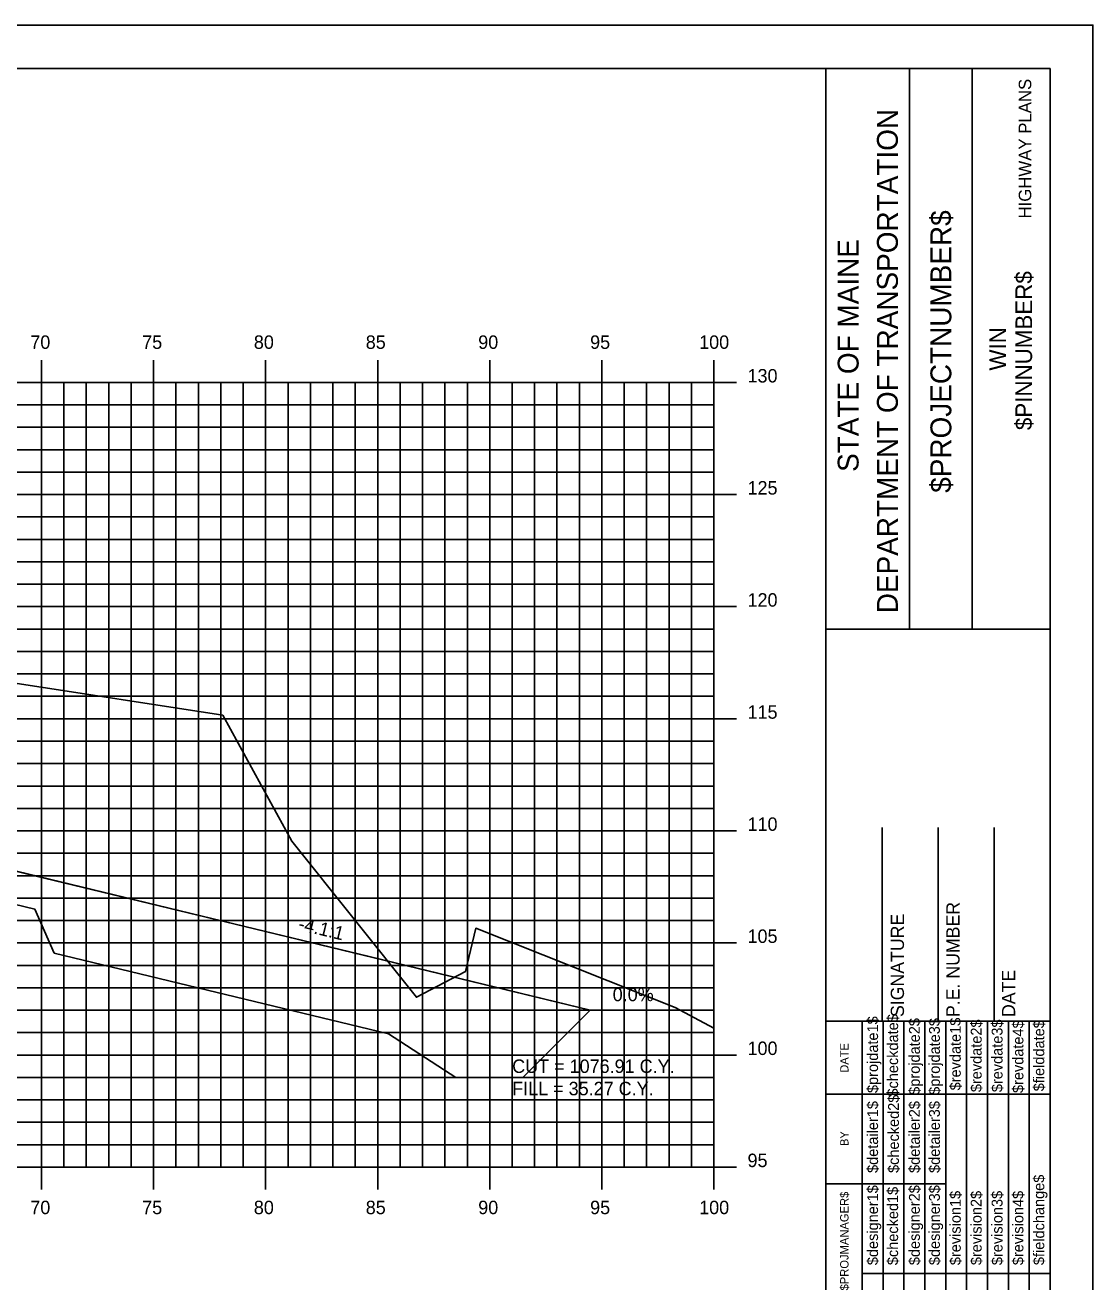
# Model space of a CAD drawing. Extents: x 850598 to 870284, y 366541 to 366651.
# Drawn here: x 860921 to 860968.6, y 366595.1 to 366651.2 of the extents above; entities that cross this region are included whole.
import ezdxf

# ---------------------------------------------------------------- set-up
doc = ezdxf.new("R2010")
doc.units = 0
for name, color, linetype in [('ANNOTATION', 7, 'Continuous'), ('BORDER', 7, 'Continuous'), ('D_Drainage_RipRap', 7, 'Continuous'), ('D_Roadway_Centerline', 7, 'Continuous'), ('D_Roadway_SlopeLines', 7, 'Continuous'), ('D_Text_Standard', 7, 'Continuous'), ('H_V ANNOTATION', 7, 'Continuous'), ('HIGHWAY_TITLE', 7, 'Continuous'), ('MAJOR', 7, 'Continuous'), ('MINOR', 7, 'Continuous'), ('PLOT BOUNDARY', 7, 'Continuous'), ('S_Roadway_Centerline', 7, 'Continuous')]:
    doc.layers.add(name, color=color, linetype=linetype)

msp = doc.modelspace()

# ---------------------------------------------------------------- linework, layer by layer
at = {"layer": 'BORDER'}
for p, q in [((860966.698, 366649.225), (860806.698, 366649.225)), ((860956.698, 366544.225), (860956.698, 366649.225)), ((860960.427, 366624.222), (860960.427, 366649.222)), ((860963.222, 366624.222), (860963.222, 366649.222)), ((860966.698, 366544.225), (860966.698, 366649.225)), ((860956.699, 366624.219), (860966.698, 366624.219)), ((860959.198, 366606.728), (860959.198, 366615.376)), ((860961.698, 366606.728), (860961.698, 366615.376)), ((860964.198, 366606.728), (860964.198, 366615.376)), ((860956.698, 366606.728), (860966.698, 366606.728))]:
    msp.add_line(p, q, dxfattribs=at)
for points in [[(860958.313, 366603.478), (860958.313, 366606.728)], [(860959.246, 366589.231), (860959.246, 366606.728)], [(860960.177, 366606.728), (860960.177, 366589.231)], [(860961.109, 366589.231), (860961.109, 366606.728)], [(860962.041, 366589.231), (860962.041, 366606.728)], [(860962.972, 366589.231), (860962.972, 366606.728)], [(860963.904, 366589.231), (860963.904, 366606.728)], [(860964.836, 366589.231), (860964.836, 366606.728)], [(860965.767, 366589.231), (860965.767, 366606.728)], [(860958.314, 366589.231), (860958.314, 366606.022)], [(860956.698, 366603.478), (860966.698, 366603.478)], [(860956.698, 366599.478), (860958.314, 366599.478)], [(860958.313, 366599.478), (860962.04, 366599.478)], [(860958.313, 366595.478), (860966.698, 366595.478)]]:
    msp.add_lwpolyline(points, dxfattribs=at)
at = {"layer": 'D_Drainage_RipRap'}
msp.add_lwpolyline([(860921.405, 366613.225), (860936.317, 366609.614), (860946.179, 366607.225), (860943.179, 366604.225), (860940.179, 366604.225), (860937.179, 366606.164), (860922.267, 366609.775), (860921.405, 366611.725), (860874.777, 366623.018), (860874.777, 366624.518)], close=True, dxfattribs=at)
at = {"layer": 'D_Roadway_Centerline'}
msp.add_lwpolyline([(860821.235, 366624.395), (860822.235, 366624.354), (860823.235, 366624.182), (860824.235, 366623.879), (860825.235, 366623.445), (860826.698, 366622.713), (860830.5, 366623.98), (860836.698, 366626.046), (860840.698, 366626.286), (860851.698, 366626.616), (860862.698, 366626.88), (860866.698, 366626.656), (860868.698, 366626.544), (860874.777, 366624.518), (860921.405, 366613.225), (860936.317, 366609.614), (860946.179, 366607.225), (860950.179, 366607.225)], dxfattribs=at)
at = {"layer": 'D_Roadway_SlopeLines'}
msp.add_lwpolyline([(860874.777, 366624.518), (860946.179, 366607.225), (860946.179, 366607.225)], dxfattribs=at)
at = {"layer": 'MAJOR'}
for p, q in [((860921.698, 366636.227), (860921.698, 366635.225)), ((860921.698, 366636.227), (860921.698, 366635.225)), ((860926.698, 366636.227), (860926.698, 366635.225)), ((860926.698, 366636.227), (860926.698, 366635.225)), ((860931.698, 366636.227), (860931.698, 366635.225)), ((860931.698, 366636.227), (860931.698, 366635.225)), ((860936.698, 366636.227), (860936.698, 366635.225)), ((860936.698, 366636.227), (860936.698, 366635.225)), ((860941.698, 366636.227), (860941.698, 366635.225)), ((860941.698, 366636.227), (860941.698, 366635.225)), ((860946.698, 366636.227), (860946.698, 366635.225)), ((860946.698, 366636.227), (860946.698, 366635.225)), ((860951.698, 366636.227), (860951.698, 366635.225)), ((860951.698, 366636.227), (860951.698, 366635.225)), ((860811.698, 366635.225), (860951.698, 366635.225)), ((860811.698, 366635.225), (860951.698, 366635.225)), ((860811.698, 366635.225), (860951.698, 366635.225)), ((860811.698, 366635.225), (860951.698, 366635.225)), ((860921.698, 366600.225), (860921.698, 366635.225)), ((860921.698, 366600.225), (860921.698, 366635.225)), ((860926.698, 366600.225), (860926.698, 366635.225)), ((860926.698, 366600.225), (860926.698, 366635.225)), ((860931.698, 366600.225), (860931.698, 366635.225)), ((860931.698, 366600.225), (860931.698, 366635.225)), ((860936.698, 366600.225), (860936.698, 366635.225)), ((860936.698, 366600.225), (860936.698, 366635.225)), ((860941.698, 366600.225), (860941.698, 366635.225)), ((860941.698, 366600.225), (860941.698, 366635.225)), ((860946.698, 366600.225), (860946.698, 366635.225)), ((860946.698, 366600.225), (860946.698, 366635.225)), ((860952.7, 366635.225), (860950.696, 366635.225)), ((860952.7, 366635.225), (860950.696, 366635.225)), ((860951.698, 366600.225), (860951.698, 366635.225)), ((860951.698, 366600.225), (860951.698, 366635.225)), ((860951.698, 366600.225), (860951.698, 366635.225)), ((860951.698, 366600.225), (860951.698, 366635.225)), ((860811.698, 366630.225), (860951.698, 366630.225)), ((860811.698, 366630.225), (860951.698, 366630.225)), ((860952.7, 366630.225), (860950.696, 366630.225)), ((860952.7, 366630.225), (860950.696, 366630.225)), ((860811.698, 366625.225), (860951.698, 366625.225)), ((860811.698, 366625.225), (860951.698, 366625.225)), ((860952.7, 366625.225), (860950.696, 366625.225)), ((860952.7, 366625.225), (860950.696, 366625.225)), ((860811.698, 366620.225), (860951.698, 366620.225)), ((860811.698, 366620.225), (860951.698, 366620.225)), ((860952.7, 366620.225), (860950.696, 366620.225)), ((860952.7, 366620.225), (860950.696, 366620.225)), ((860811.698, 366615.225), (860951.698, 366615.225)), ((860811.698, 366615.225), (860951.698, 366615.225)), ((860952.7, 366615.225), (860950.696, 366615.225)), ((860952.7, 366615.225), (860950.696, 366615.225)), ((860811.698, 366610.225), (860951.698, 366610.225)), ((860811.698, 366610.225), (860951.698, 366610.225)), ((860952.7, 366610.225), (860950.696, 366610.225)), ((860952.7, 366610.225), (860950.696, 366610.225)), ((860811.698, 366605.225), (860951.698, 366605.225)), ((860811.698, 366605.225), (860951.698, 366605.225)), ((860952.7, 366605.225), (860950.696, 366605.225)), ((860952.7, 366605.225), (860950.696, 366605.225)), ((860811.698, 366600.225), (860951.698, 366600.225)), ((860811.698, 366600.225), (860951.698, 366600.225)), ((860811.698, 366600.225), (860951.698, 366600.225)), ((860811.698, 366600.225), (860951.698, 366600.225)), ((860921.698, 366599.223), (860921.698, 366600.225)), ((860921.698, 366599.223), (860921.698, 366600.225)), ((860926.698, 366599.223), (860926.698, 366600.225)), ((860926.698, 366599.223), (860926.698, 366600.225)), ((860931.698, 366599.223), (860931.698, 366600.225)), ((860931.698, 366599.223), (860931.698, 366600.225)), ((860936.698, 366599.223), (860936.698, 366600.225)), ((860936.698, 366599.223), (860936.698, 366600.225)), ((860941.698, 366599.223), (860941.698, 366600.225)), ((860941.698, 366599.223), (860941.698, 366600.225)), ((860946.698, 366599.223), (860946.698, 366600.225)), ((860946.698, 366599.223), (860946.698, 366600.225)), ((860952.7, 366600.225), (860950.696, 366600.225)), ((860952.7, 366600.225), (860950.696, 366600.225)), ((860951.698, 366599.223), (860951.698, 366600.225)), ((860951.698, 366599.223), (860951.698, 366600.225))]:
    msp.add_line(p, q, dxfattribs=at)
at = {"layer": 'MINOR'}
for p, q in [((860922.698, 366600.225), (860922.698, 366635.225)), ((860922.698, 366600.225), (860922.698, 366635.225)), ((860923.698, 366600.225), (860923.698, 366635.225)), ((860923.698, 366600.225), (860923.698, 366635.225)), ((860924.698, 366600.225), (860924.698, 366635.225)), ((860924.698, 366600.225), (860924.698, 366635.225)), ((860925.698, 366600.225), (860925.698, 366635.225)), ((860925.698, 366600.225), (860925.698, 366635.225)), ((860927.698, 366600.225), (860927.698, 366635.225)), ((860927.698, 366600.225), (860927.698, 366635.225)), ((860928.698, 366600.225), (860928.698, 366635.225)), ((860928.698, 366600.225), (860928.698, 366635.225)), ((860929.698, 366600.225), (860929.698, 366635.225)), ((860929.698, 366600.225), (860929.698, 366635.225)), ((860930.698, 366600.225), (860930.698, 366635.225)), ((860930.698, 366600.225), (860930.698, 366635.225)), ((860932.698, 366600.225), (860932.698, 366635.225)), ((860932.698, 366600.225), (860932.698, 366635.225)), ((860933.698, 366600.225), (860933.698, 366635.225)), ((860933.698, 366600.225), (860933.698, 366635.225)), ((860934.698, 366600.225), (860934.698, 366635.225)), ((860934.698, 366600.225), (860934.698, 366635.225)), ((860935.698, 366600.225), (860935.698, 366635.225)), ((860935.698, 366600.225), (860935.698, 366635.225)), ((860937.698, 366600.225), (860937.698, 366635.225)), ((860937.698, 366600.225), (860937.698, 366635.225)), ((860938.698, 366600.225), (860938.698, 366635.225)), ((860938.698, 366600.225), (860938.698, 366635.225)), ((860939.698, 366600.225), (860939.698, 366635.225)), ((860939.698, 366600.225), (860939.698, 366635.225)), ((860940.698, 366600.225), (860940.698, 366635.225)), ((860940.698, 366600.225), (860940.698, 366635.225)), ((860942.698, 366600.225), (860942.698, 366635.225)), ((860942.698, 366600.225), (860942.698, 366635.225)), ((860943.698, 366600.225), (860943.698, 366635.225)), ((860943.698, 366600.225), (860943.698, 366635.225)), ((860944.698, 366600.225), (860944.698, 366635.225)), ((860944.698, 366600.225), (860944.698, 366635.225)), ((860945.698, 366600.225), (860945.698, 366635.225)), ((860945.698, 366600.225), (860945.698, 366635.225)), ((860947.698, 366600.225), (860947.698, 366635.225)), ((860947.698, 366600.225), (860947.698, 366635.225)), ((860948.698, 366600.225), (860948.698, 366635.225)), ((860948.698, 366600.225), (860948.698, 366635.225)), ((860949.698, 366600.225), (860949.698, 366635.225)), ((860949.698, 366600.225), (860949.698, 366635.225)), ((860950.698, 366600.225), (860950.698, 366635.225)), ((860950.698, 366600.225), (860950.698, 366635.225)), ((860811.698, 366634.225), (860951.698, 366634.225)), ((860811.698, 366634.225), (860951.698, 366634.225)), ((860951.698, 366634.225), (860950.696, 366634.225)), ((860951.698, 366634.225), (860950.696, 366634.225)), ((860811.698, 366633.225), (860951.698, 366633.225)), ((860811.698, 366633.225), (860951.698, 366633.225)), ((860951.698, 366633.225), (860950.696, 366633.225)), ((860951.698, 366633.225), (860950.696, 366633.225)), ((860811.698, 366632.225), (860951.698, 366632.225)), ((860811.698, 366632.225), (860951.698, 366632.225)), ((860951.698, 366632.225), (860950.696, 366632.225)), ((860951.698, 366632.225), (860950.696, 366632.225)), ((860811.698, 366631.225), (860951.698, 366631.225)), ((860811.698, 366631.225), (860951.698, 366631.225)), ((860951.698, 366631.225), (860950.696, 366631.225)), ((860951.698, 366631.225), (860950.696, 366631.225)), ((860811.698, 366629.225), (860951.698, 366629.225)), ((860811.698, 366629.225), (860951.698, 366629.225)), ((860951.698, 366629.225), (860950.696, 366629.225)), ((860951.698, 366629.225), (860950.696, 366629.225)), ((860811.698, 366628.225), (860951.698, 366628.225)), ((860811.698, 366628.225), (860951.698, 366628.225)), ((860951.698, 366628.225), (860950.696, 366628.225)), ((860951.698, 366628.225), (860950.696, 366628.225)), ((860811.698, 366627.225), (860951.698, 366627.225)), ((860811.698, 366627.225), (860951.698, 366627.225)), ((860951.698, 366627.225), (860950.696, 366627.225)), ((860951.698, 366627.225), (860950.696, 366627.225)), ((860811.698, 366626.225), (860951.698, 366626.225)), ((860811.698, 366626.225), (860951.698, 366626.225)), ((860951.698, 366626.225), (860950.696, 366626.225)), ((860951.698, 366626.225), (860950.696, 366626.225)), ((860811.698, 366624.225), (860951.698, 366624.225)), ((860811.698, 366624.225), (860951.698, 366624.225)), ((860951.698, 366624.225), (860950.696, 366624.225)), ((860951.698, 366624.225), (860950.696, 366624.225)), ((860811.698, 366623.225), (860951.698, 366623.225)), ((860811.698, 366623.225), (860951.698, 366623.225)), ((860951.698, 366623.225), (860950.696, 366623.225)), ((860951.698, 366623.225), (860950.696, 366623.225)), ((860811.698, 366622.225), (860951.698, 366622.225)), ((860811.698, 366622.225), (860951.698, 366622.225)), ((860951.698, 366622.225), (860950.696, 366622.225)), ((860951.698, 366622.225), (860950.696, 366622.225)), ((860811.698, 366621.225), (860951.698, 366621.225)), ((860811.698, 366621.225), (860951.698, 366621.225)), ((860951.698, 366621.225), (860950.696, 366621.225)), ((860951.698, 366621.225), (860950.696, 366621.225)), ((860811.698, 366619.225), (860951.698, 366619.225)), ((860811.698, 366619.225), (860951.698, 366619.225)), ((860951.698, 366619.225), (860950.696, 366619.225)), ((860951.698, 366619.225), (860950.696, 366619.225)), ((860811.698, 366618.225), (860951.698, 366618.225)), ((860811.698, 366618.225), (860951.698, 366618.225)), ((860951.698, 366618.225), (860950.696, 366618.225)), ((860951.698, 366618.225), (860950.696, 366618.225)), ((860811.698, 366617.225), (860951.698, 366617.225)), ((860811.698, 366617.225), (860951.698, 366617.225)), ((860951.698, 366617.225), (860950.696, 366617.225)), ((860951.698, 366617.225), (860950.696, 366617.225)), ((860811.698, 366616.225), (860951.698, 366616.225)), ((860811.698, 366616.225), (860951.698, 366616.225)), ((860951.698, 366616.225), (860950.696, 366616.225)), ((860951.698, 366616.225), (860950.696, 366616.225)), ((860811.698, 366614.225), (860951.698, 366614.225)), ((860811.698, 366614.225), (860951.698, 366614.225)), ((860951.698, 366614.225), (860950.696, 366614.225)), ((860951.698, 366614.225), (860950.696, 366614.225)), ((860811.698, 366613.225), (860951.698, 366613.225)), ((860811.698, 366613.225), (860951.698, 366613.225)), ((860951.698, 366613.225), (860950.696, 366613.225)), ((860951.698, 366613.225), (860950.696, 366613.225)), ((860811.698, 366612.225), (860951.698, 366612.225)), ((860811.698, 366612.225), (860951.698, 366612.225)), ((860951.698, 366612.225), (860950.696, 366612.225)), ((860951.698, 366612.225), (860950.696, 366612.225)), ((860811.698, 366611.225), (860951.698, 366611.225)), ((860811.698, 366611.225), (860951.698, 366611.225)), ((860951.698, 366611.225), (860950.696, 366611.225)), ((860951.698, 366611.225), (860950.696, 366611.225)), ((860811.698, 366609.225), (860951.698, 366609.225)), ((860811.698, 366609.225), (860951.698, 366609.225)), ((860951.698, 366609.225), (860950.696, 366609.225)), ((860951.698, 366609.225), (860950.696, 366609.225)), ((860811.698, 366608.225), (860951.698, 366608.225)), ((860811.698, 366608.225), (860951.698, 366608.225)), ((860951.698, 366608.225), (860950.696, 366608.225)), ((860951.698, 366608.225), (860950.696, 366608.225)), ((860811.698, 366607.225), (860951.698, 366607.225)), ((860811.698, 366607.225), (860951.698, 366607.225)), ((860951.698, 366607.225), (860950.696, 366607.225)), ((860951.698, 366607.225), (860950.696, 366607.225)), ((860811.698, 366606.225), (860951.698, 366606.225)), ((860811.698, 366606.225), (860951.698, 366606.225)), ((860951.698, 366606.225), (860950.696, 366606.225)), ((860951.698, 366606.225), (860950.696, 366606.225)), ((860811.698, 366604.225), (860951.698, 366604.225)), ((860811.698, 366604.225), (860951.698, 366604.225)), ((860951.698, 366604.225), (860950.696, 366604.225)), ((860951.698, 366604.225), (860950.696, 366604.225)), ((860811.698, 366603.225), (860951.698, 366603.225)), ((860811.698, 366603.225), (860951.698, 366603.225)), ((860951.698, 366603.225), (860950.696, 366603.225)), ((860951.698, 366603.225), (860950.696, 366603.225)), ((860811.698, 366602.225), (860951.698, 366602.225)), ((860811.698, 366602.225), (860951.698, 366602.225)), ((860951.698, 366602.225), (860950.696, 366602.225)), ((860951.698, 366602.225), (860950.696, 366602.225)), ((860811.698, 366601.225), (860951.698, 366601.225)), ((860811.698, 366601.225), (860951.698, 366601.225)), ((860951.698, 366601.225), (860950.696, 366601.225)), ((860951.698, 366601.225), (860950.696, 366601.225))]:
    msp.add_line(p, q, dxfattribs=at)
at = {"layer": 'PLOT BOUNDARY'}
msp.add_lwpolyline([(860798.605, 366541.166), (860968.605, 366541.166), (860968.605, 366651.166), (860798.605, 366651.166)], close=True, dxfattribs=at)
at = {"layer": 'S_Roadway_Centerline'}
msp.add_lwpolyline([(860873.273, 366625.468), (860878.862, 366625.514), (860883.607, 366625.382), (860889.715, 366625.178), (860891.799, 366625.012), (860893.409, 366624.877), (860896.147, 366624.437), (860897.277, 366624.259), (860899.754, 366623.623), (860904.315, 366622.428), (860907.603, 366624.186), (860913.67, 366626.131), (860914.83, 366626.561), (860919.4, 366622.17), (860920.139, 366621.787), (860920.518, 366621.81), (860929.783, 366620.38), (860932.874, 366614.766), (860938.428, 366607.799), (860940.611, 366608.943), (860941.074, 366610.88), (860949.964, 366607.338), (860951.698, 366606.427)], dxfattribs=at)

# ---------------------------------------------------------------- texts
at = {"layer": 'ANNOTATION'}
msp.add_text('-4.1:1', height=0.6, rotation=346.3858, dxfattribs=at).set_placement((860933.121, 366610.817))
msp.add_text('0.0%', height=0.6, dxfattribs=at).set_placement((860947.183, 366607.625))
at = {"layer": 'BORDER'}
for s, height, p in [('DEPARTMENT OF TRANSPORTATION', 0.93176, (860959.905, 366624.931)), ('$PROJECTNUMBER$', 0.93176, (860962.29, 366630.304)), ('STATE OF MAINE', 0.93176, (860958.153, 366631.237)), ('$PINNUMBER$', 0.74527, (860965.894, 366633.1)), ('WIN', 0.7453, (860964.735, 366635.755)), ('SIGNATURE', 0.5906, (860960.179, 366606.92)), ('P.E. NUMBER', 0.59055, (860962.659, 366606.92)), ('DATE', 0.5906, (860965.139, 366606.92)), ('$checkdate$', 0.48455, (860959.916, 366603.371)), ('$projdate1$', 0.48455, (860959.021, 366603.529)), ('$projdate2$', 0.48455, (860960.885, 366603.45)), ('$projdate3$', 0.48455, (860961.779, 366603.45)), ('$revdate1$', 0.4845, (860962.711, 366603.647)), ('$revdate2$', 0.4845, (860963.642, 366603.568)), ('$revdate3$', 0.4845, (860964.574, 366603.568)), ('$revdate4$', 0.4845, (860965.506, 366603.529)), ('$fielddate$', 0.48455, (860966.437, 366603.607)), ('DATE', 0.3714, (860957.703, 366604.434)), ('$detailer1$', 0.48455, (860959.021, 366599.963)), ('$checked2$', 0.4845, (860959.953, 366599.963)), ('$detailer2$', 0.48455, (860960.885, 366599.963)), ('$detailer3$', 0.48455, (860961.779, 366599.963)), ('BY', 0.3714, (860957.703, 366601.163)), ('$fieldchange$', 0.48455, (860966.437, 366595.851)), ('$designer1$', 0.48455, (860959.021, 366595.851)), ('$checked1$', 0.4845, (860959.916, 366595.851)), ('$designer2$', 0.48455, (860960.885, 366595.851)), ('$designer3$', 0.48455, (860961.779, 366595.851)), ('$revision1$', 0.48455, (860962.711, 366595.851)), ('$revision2$', 0.48455, (860963.642, 366595.851)), ('$revision3$', 0.48455, (860964.574, 366595.851)), ('$revision4$', 0.48455, (860965.506, 366595.851)), ('$PROJMANAGER$', 0.37275, (860957.703, 366594.723))]:
    msp.add_text(s, height=height, rotation=90, dxfattribs=at).set_placement(p)
at = {"layer": 'D_Text_Standard'}
for s, p in [('CUT = 1076.91 C.Y.', (860942.698, 366604.425)), ('FILL = 35.27 C.Y.', (860942.698, 366603.429))]:
    msp.add_text(s, height=0.6, dxfattribs=at).set_placement(p)
at = {"layer": 'H_V ANNOTATION'}
for s, p in [('70', (860921.2, 366636.725)), ('75', (860926.192, 366636.725)), ('80', (860931.173, 366636.725)), ('85', (860936.165, 366636.725)), ('90', (860941.184, 366636.725)), ('95', (860946.176, 366636.725)), ('100', (860951.04, 366636.725)), ('130', (860953.198, 366635.225)), ('125', (860953.198, 366630.225)), ('120', (860953.198, 366625.225)), ('115', (860953.198, 366620.225)), ('110', (860953.198, 366615.225)), ('105', (860953.198, 366610.225)), ('100', (860953.198, 366605.225)), ('95', (860953.198, 366600.225)), ('70', (860921.2, 366598.125)), ('75', (860926.192, 366598.125)), ('80', (860931.173, 366598.125)), ('85', (860936.165, 366598.125)), ('90', (860941.184, 366598.125)), ('95', (860946.176, 366598.125)), ('100', (860951.04, 366598.125))]:
    msp.add_text(s, height=0.6, dxfattribs=at).set_placement(p)
at = {"layer": 'HIGHWAY_TITLE'}
msp.add_text('HIGHWAY PLANS', height=0.55901, rotation=90, dxfattribs=at).set_placement((860965.856, 366642.541))

doc.saveas('drawing.dxf')
